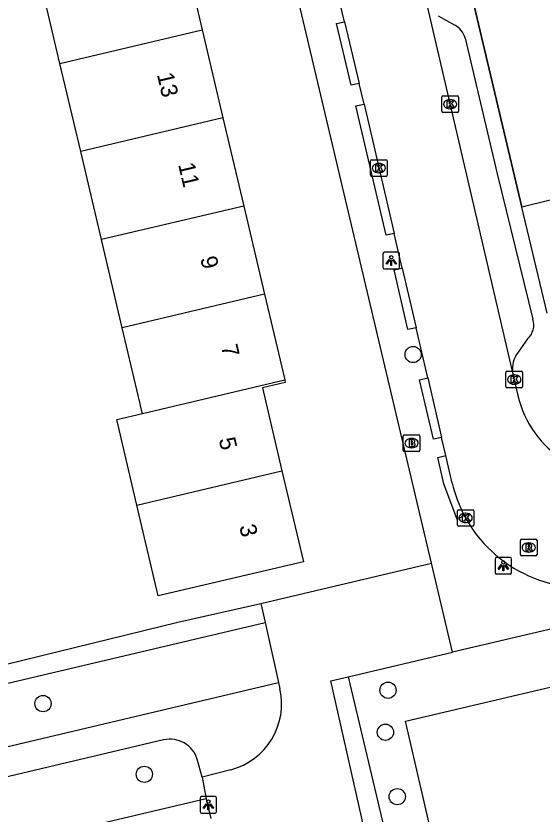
# Model space of a CAD drawing. Extents: x 158474 to 159560, y 388525 to 389605.
# Drawn here: x 159217.83 to 159249.54, y 388649.83 to 388697.92 of the extents above; entities that cross this region are included whole.
import ezdxf

# ---------------------------------------------------------------- set-up
doc = ezdxf.new("R2010")
doc.units = 0
for name, color, linetype in [('IMGEO_Boom', 7, 'Continuous'), ('IMGEO_Brandkraan', 7, 'Continuous'), ('IMGEO_Groenvoorziening', 7, 'Continuous'), ('IMGEO_Kolk', 7, 'Continuous'), ('IMGEO_Lichtpunt', 7, 'Continuous'), ('IMGEO_Muur', 7, 'Continuous'), ('IMGEO_Pand', 7, 'Continuous'), ('IMGEO_Pand_nummerreeks', 7, 'Continuous'), ('IMGEO_Rijbaan_lokaal_open', 7, 'Continuous'), ('IMGEO_Rioolput', 7, 'Continuous'), ('IMGEO_Voetpad_halfverhard', 7, 'Continuous'), ('IMGEO_Voetpad_open', 7, 'Continuous')]:
    doc.layers.add(name, color=color, linetype=linetype)

msp = doc.modelspace()

# ---------------------------------------------------------------- linework, layer by layer
at = {"layer": 'IMGEO_Boom'}
for centre in [(159241.773, 388677.52), (159240.261, 388657.29), (159219.466, 388656.484), (159240.103, 388654.758), (159225.573, 388652.223), (159240.815, 388650.879)]:
    msp.add_circle(centre, 0.489, dxfattribs=at)
at = {"layer": 'IMGEO_Brandkraan'}
for p, q in [((159241.178, 388671.758), (159241.178, 388672.61)), ((159241.253, 388672.684), (159242.105, 388672.684)), ((159241.666, 388672.464), (159241.691, 388672.464)), ((159242.179, 388672.61), (159242.179, 388671.758)), ((159241.689, 388671.904), (159241.664, 388671.904)), ((159242.105, 388671.684), (159241.253, 388671.684))]:
    msp.add_line(p, q, dxfattribs=at)
for points in [[(159241.178, 388671.758), (159241.178, 388672.61)], [(159241.253, 388672.684), (159242.105, 388672.684)], [(159241.526, 388672.384), (159241.526, 388671.984), (159241.739, 388671.984)], [(159241.757, 388672.384), (159241.526, 388672.384)], [(159242.179, 388672.61), (159242.179, 388671.758)], [(159241.705, 388672.303), (159241.651, 388672.303), (159241.651, 388672.227)], [(159241.651, 388672.227), (159241.704, 388672.227)], [(159241.713, 388672.151), (159241.651, 388672.151), (159241.651, 388672.07)], [(159241.651, 388672.07), (159241.713, 388672.07)], [(159242.105, 388671.684), (159241.253, 388671.684)]]:
    msp.add_lwpolyline(points, dxfattribs=at)
for centre, radius, start, end in [((159241.255, 388672.608), 0.0765, 91.552, 178.448), ((159241.255, 388672.608), 0.0765, 91.552, 178.448), ((159241.761, 388672.239), 0.145, 59.4692, 91.5367), ((159241.786, 388672.286), 0.0922, 285.5137, 58.1501), ((159242.103, 388672.608), 0.0765, 1.552, 88.448), ((159242.103, 388672.608), 0.0765, 1.552, 88.448), ((159241.706, 388672.265), 0.0379, 267.8285, 90.9355), ((159241.714, 388672.11), 0.0404, 269.8759, 90.5077), ((159241.745, 388672.235), 0.251, 268.6676, 293.5347), ((159241.791, 388672.094), 0.105, 301.3115, 78.989), ((159241.255, 388671.76), 0.0765, 181.552, 268.448), ((159241.255, 388671.76), 0.0765, 181.552, 268.448), ((159242.103, 388671.76), 0.0765, 271.552, 358.448), ((159242.103, 388671.76), 0.0765, 271.552, 358.448)]:
    msp.add_arc(centre, radius, start, end, dxfattribs=at)
for centre, major_axis, ratio, start_param, end_param in [((159241.665, 388672.184), (-0.387, 0.002), 0.722429, 4.712389, 7.853982), ((159241.69, 388672.184), (-0.39, 0.002), 0.717154, 1.570796, 4.712389)]:
    msp.add_ellipse(centre, major_axis=major_axis, ratio=ratio, start_param=start_param, end_param=end_param, dxfattribs=at)
at = {"layer": 'IMGEO_Groenvoorziening'}
msp.add_lwpolyline([(159237.861, 388658.105), (159242.256, 388639.554), (159241.15, 388639.006)], dxfattribs=at)
at = {"layer": 'IMGEO_Kolk'}
for p, q in [((159243.504, 388692.181), (159243.504, 388693.033)), ((159243.579, 388693.107), (159244.431, 388693.107)), ((159244.505, 388693.033), (159244.505, 388692.181)), ((159243.992, 388692.887), (159244.017, 388692.887)), ((159244.431, 388692.107), (159243.579, 388692.107)), ((159244.015, 388692.327), (159243.99, 388692.327)), ((159239.208, 388688.331), (159239.208, 388689.183)), ((159239.283, 388689.257), (159240.135, 388689.257)), ((159240.209, 388689.183), (159240.209, 388688.331)), ((159239.696, 388689.037), (159239.721, 388689.037)), ((159240.135, 388688.257), (159239.283, 388688.257)), ((159239.719, 388688.477), (159239.694, 388688.477)), ((159247.367, 388675.584), (159247.367, 388676.436)), ((159247.442, 388676.51), (159248.294, 388676.51)), ((159247.855, 388676.29), (159247.88, 388676.29)), ((159248.368, 388676.436), (159248.368, 388675.584)), ((159247.878, 388675.73), (159247.853, 388675.73)), ((159248.294, 388675.51), (159247.442, 388675.51)), ((159244.438, 388667.245), (159244.438, 388668.097)), ((159244.513, 388668.171), (159245.365, 388668.171)), ((159245.439, 388668.097), (159245.439, 388667.245)), ((159244.926, 388667.951), (159244.951, 388667.951)), ((159245.365, 388667.171), (159244.513, 388667.171)), ((159244.949, 388667.391), (159244.924, 388667.391))]:
    msp.add_line(p, q, dxfattribs=at)
for points in [[(159243.504, 388692.181), (159243.504, 388693.033)], [(159243.579, 388693.107), (159244.431, 388693.107)], [(159244.505, 388693.033), (159244.505, 388692.181)], [(159243.825, 388692.807), (159243.948, 388692.807), (159243.948, 388692.656), (159244.078, 388692.807), (159244.242, 388692.807), (159244.096, 388692.656), (159244.249, 388692.407), (159244.097, 388692.407), (159244.012, 388692.571), (159243.948, 388692.504), (159243.948, 388692.407), (159243.825, 388692.407), (159243.825, 388692.807)], [(159244.431, 388692.107), (159243.579, 388692.107)], [(159239.208, 388688.331), (159239.208, 388689.183)], [(159239.283, 388689.257), (159240.135, 388689.257)], [(159240.209, 388689.183), (159240.209, 388688.331)], [(159239.529, 388688.957), (159239.652, 388688.957), (159239.652, 388688.806), (159239.782, 388688.957), (159239.946, 388688.957), (159239.8, 388688.806), (159239.953, 388688.557), (159239.801, 388688.557), (159239.716, 388688.721), (159239.652, 388688.654), (159239.652, 388688.557), (159239.529, 388688.557), (159239.529, 388688.957)], [(159240.135, 388688.257), (159239.283, 388688.257)], [(159247.367, 388675.584), (159247.367, 388676.436)], [(159247.442, 388676.51), (159248.294, 388676.51)], [(159247.688, 388676.21), (159247.811, 388676.21), (159247.811, 388676.059), (159247.941, 388676.21), (159248.105, 388676.21), (159247.959, 388676.059), (159248.112, 388675.81), (159247.96, 388675.81), (159247.875, 388675.974), (159247.811, 388675.907), (159247.811, 388675.81), (159247.688, 388675.81), (159247.688, 388676.21)], [(159248.368, 388676.436), (159248.368, 388675.584)], [(159248.294, 388675.51), (159247.442, 388675.51)], [(159244.438, 388667.245), (159244.438, 388668.097)], [(159244.513, 388668.171), (159245.365, 388668.171)], [(159245.439, 388668.097), (159245.439, 388667.245)], [(159244.759, 388667.871), (159244.882, 388667.871), (159244.882, 388667.72), (159245.012, 388667.871), (159245.176, 388667.871), (159245.03, 388667.72), (159245.183, 388667.471), (159245.031, 388667.471), (159244.946, 388667.635), (159244.882, 388667.568), (159244.882, 388667.471), (159244.759, 388667.471), (159244.759, 388667.871)], [(159245.365, 388667.171), (159244.513, 388667.171)]]:
    msp.add_lwpolyline(points, dxfattribs=at)
for centre, start, end in [((159243.581, 388693.031), 91.552, 178.448), ((159243.581, 388693.031), 91.552, 178.448), ((159244.429, 388693.031), 1.552, 88.448), ((159244.429, 388693.031), 1.552, 88.448), ((159243.581, 388692.183), 181.552, 268.448), ((159243.581, 388692.183), 181.552, 268.448), ((159244.429, 388692.183), 271.552, 358.448), ((159244.429, 388692.183), 271.552, 358.448), ((159239.285, 388689.181), 91.552, 178.448), ((159239.285, 388689.181), 91.552, 178.448), ((159240.133, 388689.181), 1.552, 88.448), ((159240.133, 388689.181), 1.552, 88.448), ((159239.285, 388688.333), 181.552, 268.448), ((159239.285, 388688.333), 181.552, 268.448), ((159240.133, 388688.333), 271.552, 358.448), ((159240.133, 388688.333), 271.552, 358.448), ((159247.444, 388676.434), 91.552, 178.448), ((159247.444, 388676.434), 91.552, 178.448), ((159248.292, 388676.434), 1.552, 88.448), ((159248.292, 388676.434), 1.552, 88.448), ((159247.444, 388675.586), 181.552, 268.448), ((159247.444, 388675.586), 181.552, 268.448), ((159248.292, 388675.586), 271.552, 358.448), ((159248.292, 388675.586), 271.552, 358.448), ((159244.515, 388668.095), 91.552, 178.448), ((159244.515, 388668.095), 91.552, 178.448), ((159245.363, 388668.095), 1.552, 88.448), ((159245.363, 388668.095), 1.552, 88.448), ((159244.515, 388667.247), 181.552, 268.448), ((159244.515, 388667.247), 181.552, 268.448), ((159245.363, 388667.247), 271.552, 358.448), ((159245.363, 388667.247), 271.552, 358.448)]:
    msp.add_arc(centre, 0.0765, start, end, dxfattribs=at)
for centre, major_axis, ratio, start_param, end_param in [((159243.991, 388692.607), (-0.387, 0.002), 0.722429, 4.712389, 7.853982), ((159244.016, 388692.607), (-0.39, 0.002), 0.717154, 1.570796, 4.712389), ((159239.695, 388688.757), (-0.387, 0.002), 0.722429, 4.712389, 7.853982), ((159239.72, 388688.757), (-0.39, 0.002), 0.717154, 1.570796, 4.712389), ((159247.854, 388676.01), (-0.387, 0.002), 0.722429, 4.712389, 7.853982), ((159247.879, 388676.01), (-0.39, 0.002), 0.717154, 1.570796, 4.712389), ((159244.925, 388667.671), (-0.387, 0.002), 0.722429, 4.712389, 7.853982), ((159244.95, 388667.671), (-0.39, 0.002), 0.717154, 1.570796, 4.712389)]:
    msp.add_ellipse(centre, major_axis=major_axis, ratio=ratio, start_param=start_param, end_param=end_param, dxfattribs=at)
at = {"layer": 'IMGEO_Lichtpunt'}
for p, q in [((159239.956, 388683.587), (159239.956, 388682.78)), ((159239.956, 388683.587), (159239.956, 388682.78)), ((159240.858, 388683.682), (159240.05, 388683.682)), ((159240.858, 388683.682), (159240.05, 388683.682)), ((159240.952, 388682.78), (159240.952, 388683.587)), ((159240.952, 388682.78), (159240.952, 388683.587)), ((159240.05, 388682.686), (159240.858, 388682.686)), ((159240.05, 388682.686), (159240.858, 388682.686)), ((159246.712, 388665.196), (159246.712, 388664.389)), ((159246.712, 388665.196), (159246.712, 388664.389)), ((159247.614, 388665.291), (159246.806, 388665.291)), ((159247.614, 388665.291), (159246.806, 388665.291)), ((159247.708, 388664.389), (159247.708, 388665.196)), ((159247.708, 388664.389), (159247.708, 388665.196)), ((159246.806, 388664.295), (159247.614, 388664.295)), ((159246.806, 388664.295), (159247.614, 388664.295)), ((159228.933, 388650.782), (159228.933, 388649.975)), ((159228.933, 388650.782), (159228.933, 388649.975)), ((159229.835, 388650.877), (159229.027, 388650.877)), ((159229.835, 388650.877), (159229.027, 388650.877)), ((159229.929, 388649.975), (159229.929, 388650.782)), ((159229.929, 388649.975), (159229.929, 388650.782)), ((159229.027, 388649.881), (159229.835, 388649.881)), ((159229.027, 388649.881), (159229.835, 388649.881))]:
    msp.add_line(p, q, dxfattribs=at)
for points in [[(159240.33, 388683.251), (159240.369, 388683.223), (159240.181, 388682.961), (159240.143, 388682.988), (159240.33, 388683.251)], [(159240.432, 388683.203), (159240.479, 388683.203), (159240.479, 388682.881), (159240.432, 388682.881), (159240.432, 388683.203)], [(159240.542, 388683.223), (159240.58, 388683.25), (159240.767, 388682.988), (159240.728, 388682.96), (159240.542, 388683.223)], [(159247.086, 388664.86), (159247.125, 388664.832), (159246.937, 388664.57), (159246.899, 388664.597), (159247.086, 388664.86)], [(159247.188, 388664.812), (159247.235, 388664.812), (159247.235, 388664.49), (159247.188, 388664.49), (159247.188, 388664.812)], [(159247.298, 388664.832), (159247.336, 388664.859), (159247.523, 388664.597), (159247.484, 388664.569), (159247.298, 388664.832)], [(159229.307, 388650.446), (159229.346, 388650.418), (159229.158, 388650.156), (159229.12, 388650.183), (159229.307, 388650.446)], [(159229.409, 388650.398), (159229.456, 388650.398), (159229.456, 388650.076), (159229.409, 388650.076), (159229.409, 388650.398)], [(159229.519, 388650.418), (159229.557, 388650.445), (159229.744, 388650.183), (159229.705, 388650.155), (159229.519, 388650.418)]]:
    msp.add_lwpolyline(points, dxfattribs=at)
for centre in [(159240.455, 388683.385), (159247.211, 388664.994), (159229.432, 388650.58)]:
    msp.add_circle(centre, 0.0994, dxfattribs=at)
for centre, start, end in [((159240.05, 388683.587), 90, 180), ((159240.05, 388683.587), 90, 180), ((159240.858, 388683.587), 0, 90), ((159240.858, 388683.587), 0, 90), ((159240.05, 388682.78), 180, 270), ((159240.05, 388682.78), 180, 270), ((159240.858, 388682.78), 270, 0), ((159240.858, 388682.78), 270, 360), ((159246.806, 388665.196), 90, 180), ((159246.806, 388665.196), 90, 180), ((159247.614, 388665.196), 0, 90), ((159247.614, 388665.196), 0, 90), ((159246.806, 388664.389), 180, 270), ((159246.806, 388664.389), 180, 270), ((159247.614, 388664.389), 270, 0), ((159247.614, 388664.389), 270, 360), ((159229.027, 388650.782), 90, 180), ((159229.027, 388650.782), 90, 180), ((159229.835, 388650.782), 0, 90), ((159229.835, 388650.782), 0, 90), ((159229.027, 388649.975), 180, 270), ((159229.027, 388649.975), 180, 270), ((159229.835, 388649.975), 270, 0), ((159229.835, 388649.975), 270, 360)]:
    msp.add_arc(centre, 0.0946, start, end, dxfattribs=at)
at = {"layer": 'IMGEO_Muur'}
msp.add_lwpolyline([(159246.138, 388701.041), (159244.902, 388700.833), (159248.324, 388686.408)], dxfattribs=at)
at = {"layer": 'IMGEO_Pand'}
for points in [[(159227.811, 388702.398), (159229.062, 388697.087)], [(159220.487, 388695.067), (159219.236, 388700.378)], [(159220.487, 388695.067), (159229.062, 388697.087)], [(159229.062, 388697.087), (159230.313, 388691.775)], [(159221.738, 388689.755), (159220.487, 388695.067)], [(159255.418, 388690.396), (159254.925, 388692.451), (159251.88, 388691.726), (159252.887, 388687.494), (159250.026, 388686.813), (159248.324, 388686.408)], [(159230.313, 388691.775), (159221.738, 388689.755)], [(159230.313, 388691.775), (159231.565, 388686.463)], [(159222.99, 388684.444), (159221.738, 388689.755)], [(159231.565, 388686.463), (159222.99, 388684.444)], [(159231.565, 388686.463), (159232.816, 388681.152)], [(159249.847, 388680.007), (159248.324, 388686.408)], [(159224.241, 388679.132), (159222.99, 388684.444)], [(159232.816, 388681.152), (159224.241, 388679.132)], [(159232.816, 388681.152), (159234.031, 388675.993)], [(159225.456, 388673.974), (159225.41, 388674.169), (159225.319, 388674.557), (159224.241, 388679.132)], [(159225.456, 388673.974), (159234.031, 388675.993)], [(159234.031, 388675.993), (159234.067, 388675.841), (159232.689, 388675.516), (159233.868, 388670.51)], [(159225.123, 388668.448), (159223.907, 388673.609), (159225.456, 388673.974)], [(159233.868, 388670.51), (159235.158, 388665.033), (159226.413, 388662.972), (159225.266, 388667.839), (159225.123, 388668.448)], [(159225.123, 388668.448), (159233.868, 388670.51)], [(159258.605, 388644.084), (159251.605, 388642.43), (159252.284, 388639.496), (159245.364, 388637.895), (159241.306, 388655.431), (159255.156, 388658.682), (159258.605, 388644.084)]]:
    msp.add_lwpolyline(points, dxfattribs=at)
at = {"layer": 'IMGEO_Rijbaan_lokaal_open'}
for points in [[(159237.641, 388697.577), (159237.164, 388699.6)], [(159242.473, 388699.132), (159247.79, 388676.337)], [(159237.641, 388697.577), (159238.521, 388693.852)], [(159238.814, 388692.61), (159238.521, 388693.852)], [(159238.814, 388692.61), (159240.627, 388684.82)], [(159241.116, 388682.722), (159240.627, 388684.82)], [(159241.116, 388682.722), (159241.952, 388679.128)], [(159242.655, 388676.11), (159241.952, 388679.128)], [(159247.79, 388676.337), (159248.091, 388675.047)], [(159242.655, 388676.11), (159243.491, 388672.519)], [(159243.742, 388671.441), (159243.491, 388672.519)], [(159244.13, 388669.774), (159243.742, 388671.441)]]:
    msp.add_lwpolyline(points, dxfattribs=at)
for centre, radius, start, end in [((159254.202, 388676.466), 6.274, 193.0722, 283.437), ((159251.853, 388671.547), 7.923, 192.9279, 207.9904), ((159252.061, 388671.618), 8.141, 207.7466, 283.8484)]:
    msp.add_arc(centre, radius, start, end, dxfattribs=at)
at = {"layer": 'IMGEO_Rioolput'}
for p, q in [((159248.239, 388665.466), (159248.239, 388666.318)), ((159248.314, 388666.392), (159249.166, 388666.392)), ((159248.727, 388666.172), (159248.752, 388666.172)), ((159249.24, 388666.318), (159249.24, 388665.466)), ((159249.166, 388665.392), (159248.314, 388665.392)), ((159248.75, 388665.612), (159248.725, 388665.612))]:
    msp.add_line(p, q, dxfattribs=at)
for points in [[(159248.239, 388665.466), (159248.239, 388666.318)], [(159248.314, 388666.392), (159249.166, 388666.392)], [(159249.24, 388666.318), (159249.24, 388665.466)], [(159248.828, 388666.09), (159248.576, 388666.092), (159248.576, 388665.692)], [(159248.576, 388665.692), (159248.7, 388665.692), (159248.7, 388665.854), (159248.711, 388665.854)], [(159248.754, 388666.011), (159248.7, 388666.011), (159248.7, 388665.93)], [(159248.7, 388665.93), (159248.752, 388665.93)], [(159248.758, 388665.825), (159248.829, 388665.692), (159248.969, 388665.692), (159248.904, 388665.818)], [(159249.166, 388665.392), (159248.314, 388665.392)]]:
    msp.add_lwpolyline(points, dxfattribs=at)
for centre, radius, start, end in [((159248.316, 388666.316), 0.0765, 91.552, 178.448), ((159248.316, 388666.316), 0.0765, 91.552, 178.448), ((159249.164, 388666.316), 0.0765, 1.552, 88.448), ((159249.164, 388666.316), 0.0765, 1.552, 88.448), ((159248.71, 388665.801), 0.0533, 26.0293, 88.6989), ((159248.736, 388666.119), 0.19, 274.7715, 282.9687), ((159248.76, 388665.915), 0.0964, 77.0061, 93.1865), ((159248.774, 388665.972), 0.0378, 276.6634, 79.6772), ((159248.827, 388665.98), 0.109, 350.3612, 89.416), ((159248.825, 388665.98), 0.112, 277.5842, 350.9817), ((159248.809, 388665.765), 0.108, 29.5134, 73.7905), ((159248.316, 388665.468), 0.0765, 181.552, 268.448), ((159248.316, 388665.468), 0.0765, 181.552, 268.448), ((159249.164, 388665.468), 0.0765, 271.552, 358.448), ((159249.164, 388665.468), 0.0765, 271.552, 358.448)]:
    msp.add_arc(centre, radius, start, end, dxfattribs=at)
for centre, major_axis, ratio, start_param, end_param in [((159248.726, 388665.892), (-0.387, 0.002), 0.722429, 4.712389, 7.853982), ((159248.751, 388665.892), (-0.39, 0.002), 0.717154, 1.570796, 4.712389)]:
    msp.add_ellipse(centre, major_axis=major_axis, ratio=ratio, start_param=start_param, end_param=end_param, dxfattribs=at)
at = {"layer": 'IMGEO_Voetpad_halfverhard'}
for points in [[(159215.286, 388653.415), (159233.663, 388657.748)], [(159226.735, 388654.294), (159215.858, 388651.733)], [(159229.048, 388652.044), (159228.757, 388653.131)]]:
    msp.add_lwpolyline(points, dxfattribs=at)
msp.add_arc((159227.123, 388652.629), 1.71, 17.0772, 103.1101, dxfattribs=at)
at = {"layer": 'IMGEO_Voetpad_open'}
for points in [[(159242.889, 388664.953), (159232.428, 388709.133), (159228.316, 388708.186), (159223.545, 388728.293)], [(159248.324, 388686.408), (159244.902, 388700.833), (159246.138, 388701.041)], [(159243.288, 388697.922), (159244.278, 388697.373)], [(159238.521, 388693.852), (159238.034, 388693.743), (159237.154, 388697.468), (159237.641, 388697.577)], [(159244.91, 388696.584), (159246.839, 388688.418), (159248.984, 388679.652)], [(159240.627, 388684.82), (159240.139, 388684.712), (159238.326, 388692.502), (159238.814, 388692.61)], [(159241.952, 388679.128), (159241.464, 388679.02), (159240.628, 388682.614), (159241.116, 388682.722)], [(159248.673, 388678.464), (159247.969, 388677.455)], [(159243.491, 388672.519), (159243.003, 388672.411), (159242.166, 388676.002), (159242.655, 388676.11)], [(159296.887, 388671.93), (159244.148, 388659.578)], [(159209.798, 388671.761), (159213.071, 388657.829), (159227.592, 388661.391), (159232.59, 388662.519)], [(159244.856, 388667.828), (159244.419, 388667.583), (159243.628, 388669.726), (159243.271, 388671.308), (159243.742, 388671.441)], [(159210.037, 388665.78), (159212.308, 388656.523), (159232.849, 388661.365)], [(159232.59, 388662.519), (159242.889, 388664.953)], [(159244.148, 388659.578), (159242.889, 388664.953)], [(159232.59, 388662.519), (159232.849, 388661.365)], [(159232.849, 388661.365), (159233.663, 388657.748)], [(159237.861, 388658.105), (159244.148, 388659.578)], [(159239.443, 388646.182), (159236.811, 388657.859), (159237.861, 388658.105)], [(159233.663, 388657.748), (159233.747, 388657.374)], [(159230.788, 388652.502), (159229.048, 388652.044)], [(159229.048, 388652.044), (159229.294, 388650.743)], [(159229.294, 388650.743), (159200.073, 388643.862)], [(159229.294, 388650.743), (159229.574, 388649.566)]]:
    msp.add_lwpolyline(points, dxfattribs=at)
for centre, radius, start, end in [((159243.664, 388696.233), 1.294, 15.7113, 61.6792), ((159247.953, 388679.287), 1.093, 311.1624, 19.4978), ((159249.354, 388676.66), 1.597, 150.1354, 191.672), ((159229.739, 388656.473), 4.108, 284.7917, 12.6636)]:
    msp.add_arc(centre, radius, start, end, dxfattribs=at)

# ---------------------------------------------------------------- texts
at = {"layer": 'IMGEO_Pand_nummerreeks'}
for s, rotation, p in [('13', 283.2556, (159226.327, 388694.394)), ('11', 283.2556, (159227.604, 388688.972)), ('9', 283.2556, (159228.935, 388683.324)), ('7', 283.258, (159230.186, 388678.013)), ('5', 283.2523, (159230.05, 388672.411)), ('3', 283.253, (159231.285, 388667.17))]:
    msp.add_text(s, height=1, rotation=rotation, dxfattribs=at).set_placement(p)

doc.saveas('drawing.dxf')
